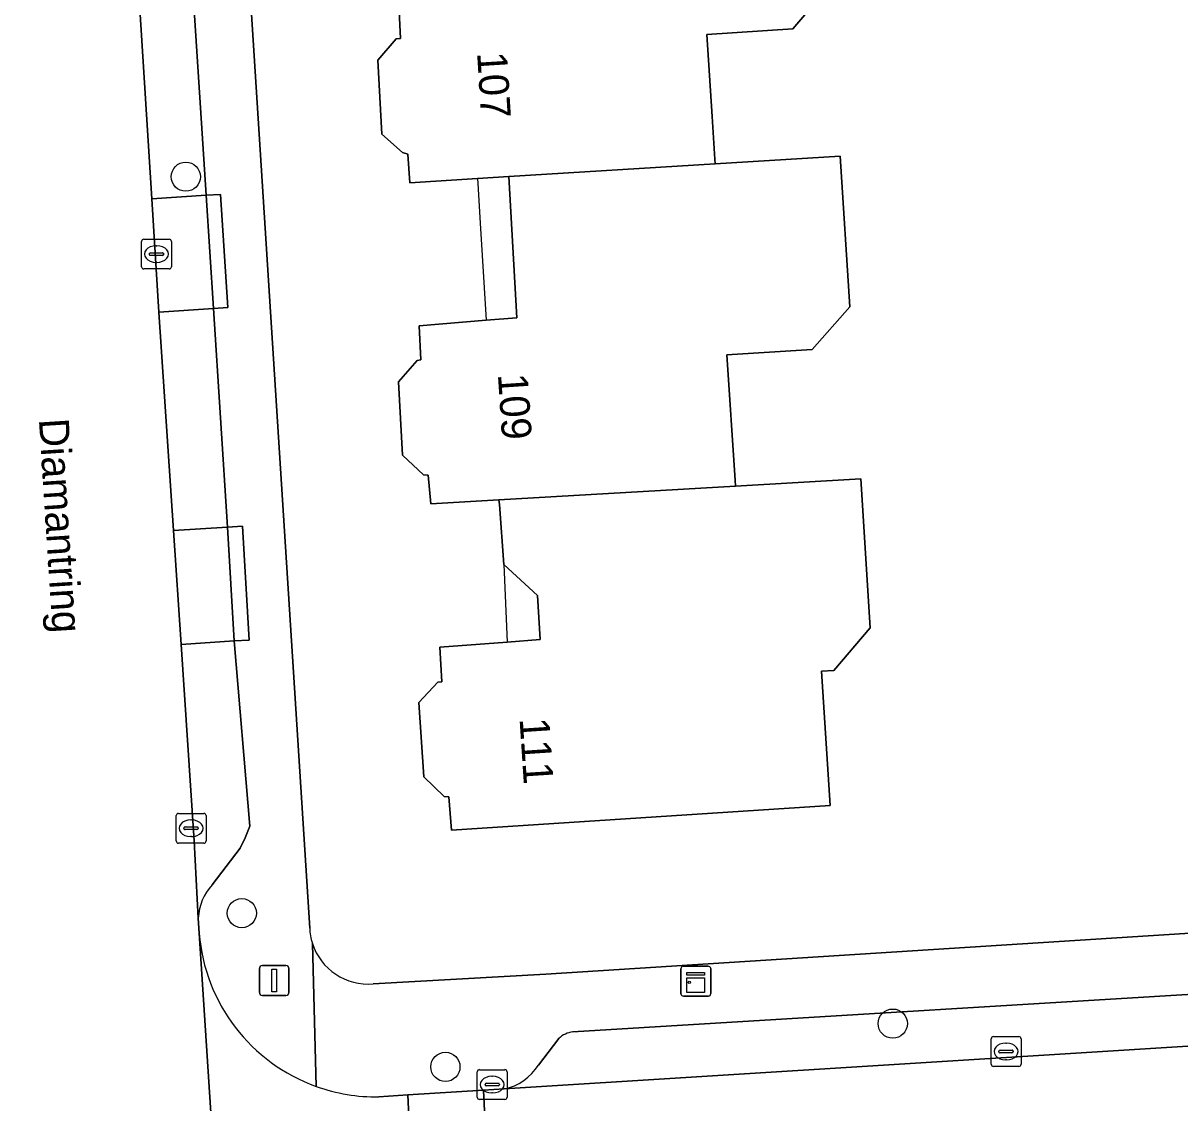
# Model space of a CAD drawing. Extents: x 159626 to 160723, y 388173 to 389416.
# Drawn here: x 160509.58 to 160548.37, y 388427.71 to 388463.92 of the extents above; entities that cross this region are included whole.
import ezdxf

# ---------------------------------------------------------------- set-up
doc = ezdxf.new("R2010")
doc.units = 0
for name, color, linetype in [('IMGEO_Boom', 7, 'Continuous'), ('IMGEO_Erf', 7, 'Continuous'), ('IMGEO_Kast', 7, 'Continuous'), ('IMGEO_Kolk', 7, 'Continuous'), ('IMGEO_Lichtmast', 7, 'Continuous'), ('IMGEO_Openbare_ruimte_label', 7, 'Continuous'), ('IMGEO_Pand', 7, 'Continuous'), ('IMGEO_Pand_nummerreeks', 7, 'Continuous'), ('IMGEO_Pand_overbouw', 7, 'Continuous'), ('IMGEO_Parkeervlak_open', 7, 'Continuous'), ('IMGEO_Rijbaan_lokaal_gesloten', 7, 'Continuous'), ('IMGEO_Rijbaan_lokaal_open', 7, 'Continuous'), ('IMGEO_Voetpad_open', 7, 'Continuous')]:
    doc.layers.add(name, color=color, linetype=linetype)

msp = doc.modelspace()

# ---------------------------------------------------------------- linework, layer by layer
at = {"layer": 'IMGEO_Boom'}
for centre in [(160515.035, 388458.768), (160516.913, 388434.071), (160538.739, 388430.365), (160523.74, 388428.913)]:
    msp.add_circle(centre, 0.489, dxfattribs=at)
at = {"layer": 'IMGEO_Erf'}
for points in [[(160515.358, 388493.665), (160519.189, 388433.567)], [(160536.61, 388465.156), (160535.391, 388463.727), (160532.501, 388463.536), (160532.682, 388460.79), (160532.777, 388459.351), (160532.787, 388459.199), (160536.974, 388459.458), (160537.298, 388454.398), (160536.038, 388452.977), (160533.181, 388452.79), (160533.455, 388448.595), (160533.469, 388448.387), (160537.666, 388448.63), (160537.985, 388443.64), (160536.766, 388442.211), (160536.348, 388442.185), (160536.64, 388437.683), (160523.946, 388436.858), (160523.856, 388437.968), (160523.699, 388437.985), (160523.013, 388438.642), (160522.846, 388441.13), (160523.487, 388441.819), (160523.618, 388441.827), (160523.552, 388442.993), (160525.806, 388443.162), (160526.914, 388443.245), (160526.827, 388444.725), (160525.695, 388445.761), (160525.555, 388447.772), (160525.532, 388447.929), (160523.255, 388447.797), (160523.163, 388448.754), (160523.01, 388448.764), (160522.301, 388449.427), (160522.173, 388451.889), (160522.79, 388452.602), (160522.911, 388452.628), (160522.865, 388453.768), (160525.104, 388453.952), (160526.135, 388454.037), (160525.866, 388458.77), (160524.812, 388458.705), (160522.549, 388458.565), (160522.48, 388459.526), (160522.302, 388459.577), (160521.611, 388460.19), (160521.475, 388462.672), (160522.088, 388463.387), (160522.235, 388463.399), (160522.174, 388464.559)], [(160521.318, 388431.7), (160527.111, 388432.027), (160588.571, 388435.938)]]:
    msp.add_lwpolyline(points, dxfattribs=at)
for centre, radius, start, end in [((160521.136, 388433.646), 1.948, 182.3369, 197.6407), ((160521.145, 388433.651), 1.958, 197.6775, 275.0721)]:
    msp.add_arc(centre, radius, start, end, dxfattribs=at)
at = {"layer": 'IMGEO_Kast'}
for p, q in [((160531.636, 388431.362), (160531.636, 388432.203)), ((160531.636, 388432.203), (160531.636, 388431.362)), ((160531.711, 388432.287), (160532.552, 388432.287)), ((160532.552, 388432.287), (160531.711, 388432.287)), ((160532.636, 388432.212), (160532.636, 388431.371)), ((160532.636, 388431.371), (160532.636, 388432.212)), ((160532.561, 388431.287), (160531.72, 388431.287)), ((160531.72, 388431.287), (160532.561, 388431.287))]:
    msp.add_line(p, q, dxfattribs=at)
for points in [[(160531.831, 388432.077), (160532.431, 388432.077), (160532.431, 388431.992), (160531.831, 388431.992), (160531.831, 388432.077)], [(160531.831, 388431.902), (160532.431, 388431.902), (160532.431, 388431.413), (160531.831, 388431.413), (160531.831, 388431.902)]]:
    msp.add_lwpolyline(points, dxfattribs=at)
msp.add_circle((160531.915, 388431.751), 0.0377, dxfattribs=at)
for centre, start, end in [((160531.714, 388432.209), 92.4484, 184.2845), ((160531.714, 388432.209), 92.4484, 184.2845), ((160532.558, 388432.209), 2.4484, 94.2845), ((160532.558, 388432.209), 2.4484, 94.2845), ((160531.714, 388431.365), 182.4484, 274.2845), ((160531.714, 388431.365), 182.4484, 274.2845), ((160532.558, 388431.365), 272.4484, 4.2845), ((160532.558, 388431.365), 272.4484, 4.2845)]:
    msp.add_arc(centre, 0.0779, start, end, dxfattribs=at)
at = {"layer": 'IMGEO_Kolk'}
for p, q in [((160513.552, 388455.747), (160513.552, 388456.599)), ((160513.627, 388456.673), (160514.479, 388456.673)), ((160514.04, 388456.453), (160514.065, 388456.453)), ((160514.553, 388456.599), (160514.553, 388455.747)), ((160513.811, 388456.167), (160513.811, 388456.179)), ((160514.249, 388456.13), (160513.851, 388456.13)), ((160513.854, 388456.216), (160514.252, 388456.216)), ((160514.295, 388456.179), (160514.295, 388456.167)), ((160514.479, 388455.673), (160513.627, 388455.673)), ((160514.063, 388455.893), (160514.038, 388455.893)), ((160514.788, 388437.416), (160515.64, 388437.416)), ((160514.713, 388436.49), (160514.713, 388437.342)), ((160515.015, 388436.959), (160515.413, 388436.959)), ((160515.201, 388437.196), (160515.226, 388437.196)), ((160515.714, 388437.342), (160515.714, 388436.49)), ((160514.972, 388436.91), (160514.972, 388436.922)), ((160515.41, 388436.873), (160515.012, 388436.873)), ((160515.224, 388436.636), (160515.199, 388436.636)), ((160515.456, 388436.922), (160515.456, 388436.91)), ((160515.64, 388436.416), (160514.788, 388436.416)), ((160542.038, 388429.004), (160542.038, 388429.856)), ((160542.113, 388429.93), (160542.965, 388429.93)), ((160542.526, 388429.71), (160542.551, 388429.71)), ((160543.039, 388429.856), (160543.039, 388429.004)), ((160542.297, 388429.424), (160542.297, 388429.436)), ((160542.735, 388429.387), (160542.337, 388429.387)), ((160542.34, 388429.473), (160542.738, 388429.473)), ((160542.781, 388429.436), (160542.781, 388429.424)), ((160524.884, 388428.82), (160525.736, 388428.82)), ((160542.965, 388428.93), (160542.113, 388428.93)), ((160542.549, 388429.15), (160542.524, 388429.15)), ((160524.809, 388427.894), (160524.809, 388428.746)), ((160525.297, 388428.6), (160525.322, 388428.6)), ((160525.81, 388428.746), (160525.81, 388427.894)), ((160525.068, 388428.314), (160525.068, 388428.326)), ((160525.506, 388428.277), (160525.108, 388428.277)), ((160525.111, 388428.363), (160525.509, 388428.363)), ((160525.32, 388428.04), (160525.295, 388428.04)), ((160525.552, 388428.326), (160525.552, 388428.314)), ((160525.736, 388427.82), (160524.884, 388427.82))]:
    msp.add_line(p, q, dxfattribs=at)
for points in [[(160513.552, 388455.747), (160513.552, 388456.599)], [(160513.627, 388456.673), (160514.479, 388456.673)], [(160514.553, 388456.599), (160514.553, 388455.747)], [(160514.479, 388455.673), (160513.627, 388455.673)], [(160514.788, 388437.416), (160515.64, 388437.416)], [(160514.713, 388436.49), (160514.713, 388437.342)], [(160515.714, 388437.342), (160515.714, 388436.49)], [(160515.64, 388436.416), (160514.788, 388436.416)], [(160542.038, 388429.004), (160542.038, 388429.856)], [(160542.113, 388429.93), (160542.965, 388429.93)], [(160543.039, 388429.856), (160543.039, 388429.004)], [(160524.884, 388428.82), (160525.736, 388428.82)], [(160542.965, 388428.93), (160542.113, 388428.93)], [(160524.809, 388427.894), (160524.809, 388428.746)], [(160525.81, 388428.746), (160525.81, 388427.894)], [(160525.736, 388427.82), (160524.884, 388427.82)]]:
    msp.add_lwpolyline(points, dxfattribs=at)
for centre, radius, start, end in [((160513.629, 388456.597), 0.0765, 91.552, 178.448), ((160513.629, 388456.597), 0.0765, 91.552, 178.448), ((160514.477, 388456.597), 0.0765, 1.552, 88.448), ((160514.477, 388456.597), 0.0765, 1.552, 88.448), ((160513.851, 388456.176), 0.0403, 85.8775, 175.7526), ((160513.848, 388456.166), 0.0366, 178.938, 274.7102), ((160514.252, 388456.173), 0.043, 264.8664, 352.4533), ((160514.256, 388456.178), 0.0386, 1.7309, 96.639), ((160513.629, 388455.749), 0.0765, 181.552, 268.448), ((160513.629, 388455.749), 0.0765, 181.552, 268.448), ((160514.477, 388455.749), 0.0765, 271.552, 358.448), ((160514.477, 388455.749), 0.0765, 271.552, 358.448), ((160514.79, 388437.34), 0.0765, 91.552, 178.448), ((160514.79, 388437.34), 0.0765, 91.552, 178.448), ((160515.638, 388437.34), 0.0765, 1.552, 88.448), ((160515.638, 388437.34), 0.0765, 1.552, 88.448), ((160515.012, 388436.919), 0.0403, 85.8775, 175.7526), ((160515.417, 388436.921), 0.0386, 1.7309, 96.639), ((160515.009, 388436.909), 0.0366, 178.938, 274.7102), ((160515.413, 388436.916), 0.043, 264.8664, 352.4533), ((160514.79, 388436.492), 0.0765, 181.552, 268.448), ((160514.79, 388436.492), 0.0765, 181.552, 268.448), ((160515.638, 388436.492), 0.0765, 271.552, 358.448), ((160515.638, 388436.492), 0.0765, 271.552, 358.448), ((160542.115, 388429.854), 0.0765, 91.552, 178.448), ((160542.115, 388429.854), 0.0765, 91.552, 178.448), ((160542.963, 388429.854), 0.0765, 1.552, 88.448), ((160542.963, 388429.854), 0.0765, 1.552, 88.448), ((160542.337, 388429.433), 0.0403, 85.8775, 175.7526), ((160542.334, 388429.423), 0.0366, 178.938, 274.7102), ((160542.738, 388429.43), 0.043, 264.8664, 352.4533), ((160542.742, 388429.435), 0.0386, 1.7309, 96.639), ((160524.886, 388428.744), 0.0765, 91.552, 178.448), ((160524.886, 388428.744), 0.0765, 91.552, 178.448), ((160525.734, 388428.744), 0.0765, 1.552, 88.448), ((160525.734, 388428.744), 0.0765, 1.552, 88.448), ((160542.115, 388429.006), 0.0765, 181.552, 268.448), ((160542.115, 388429.006), 0.0765, 181.552, 268.448), ((160542.963, 388429.006), 0.0765, 271.552, 358.448), ((160542.963, 388429.006), 0.0765, 271.552, 358.448), ((160525.108, 388428.323), 0.0403, 85.8775, 175.7526), ((160525.105, 388428.313), 0.0366, 178.938, 274.7102), ((160525.509, 388428.32), 0.043, 264.8664, 352.4533), ((160525.513, 388428.325), 0.0386, 1.7309, 96.639), ((160524.886, 388427.896), 0.0765, 181.552, 268.448), ((160524.886, 388427.896), 0.0765, 181.552, 268.448), ((160525.734, 388427.896), 0.0765, 271.552, 358.448), ((160525.734, 388427.896), 0.0765, 271.552, 358.448)]:
    msp.add_arc(centre, radius, start, end, dxfattribs=at)
for centre, major_axis, ratio, start_param, end_param in [((160514.039, 388456.173), (-0.387, 0.002), 0.722429, 4.712389, 7.853982), ((160514.064, 388456.173), (-0.39, 0.002), 0.717154, 1.570796, 4.712389), ((160515.2, 388436.916), (-0.387, 0.002), 0.722429, 4.712389, 7.853982), ((160515.225, 388436.916), (-0.39, 0.002), 0.717154, 1.570796, 4.712389), ((160542.525, 388429.43), (-0.387, 0.002), 0.722429, 4.712389, 7.853982), ((160542.55, 388429.43), (-0.39, 0.002), 0.717154, 1.570796, 4.712389), ((160525.296, 388428.32), (-0.387, 0.002), 0.722429, 4.712389, 7.853982), ((160525.321, 388428.32), (-0.39, 0.002), 0.717154, 1.570796, 4.712389)]:
    msp.add_ellipse(centre, major_axis=major_axis, ratio=ratio, start_param=start_param, end_param=end_param, dxfattribs=at)
at = {"layer": 'IMGEO_Lichtmast'}
for p, q in [((160517.603, 388432.311), (160518.393, 388432.311)), ((160518.393, 388432.311), (160517.603, 388432.311)), ((160517.503, 388431.411), (160517.503, 388432.211)), ((160517.503, 388432.211), (160517.503, 388431.411)), ((160518.493, 388432.211), (160518.493, 388431.411)), ((160518.493, 388431.411), (160518.493, 388432.211)), ((160518.393, 388431.311), (160517.603, 388431.311)), ((160517.603, 388431.311), (160518.393, 388431.311))]:
    msp.add_line(p, q, dxfattribs=at)
msp.add_lwpolyline([(160517.923, 388432.186), (160518.073, 388432.186), (160518.073, 388431.436), (160517.923, 388431.436), (160517.923, 388432.186)], dxfattribs=at)
for centre, start, end in [((160517.603, 388432.211), 90, 180), ((160517.603, 388432.211), 90, 180), ((160518.393, 388432.211), 0, 90), ((160518.393, 388432.211), 360, 90), ((160517.603, 388431.411), 180, 270), ((160517.603, 388431.411), 180, 270), ((160518.393, 388431.411), 270, 0), ((160518.393, 388431.411), 270, 0)]:
    msp.add_arc(centre, 0.1, start, end, dxfattribs=at)
at = {"layer": 'IMGEO_Pand'}
for points in [[(160536.61, 388465.156), (160536.286, 388470.216), (160532.101, 388469.964), (160525.17, 388469.546), (160525.376, 388464.774), (160524.446, 388464.712), (160522.174, 388464.559), (160522.235, 388463.399), (160522.088, 388463.387), (160521.475, 388462.672), (160521.611, 388460.19), (160522.302, 388459.577), (160522.48, 388459.526), (160522.549, 388458.565), (160524.812, 388458.705), (160525.866, 388458.77), (160532.787, 388459.199), (160532.777, 388459.351), (160532.682, 388460.79), (160532.501, 388463.536), (160535.391, 388463.727)], [(160537.298, 388454.398), (160536.974, 388459.458), (160532.787, 388459.199), (160525.866, 388458.77), (160526.135, 388454.037), (160525.104, 388453.952), (160522.865, 388453.768), (160522.911, 388452.628), (160522.79, 388452.602), (160522.173, 388451.889), (160522.301, 388449.427), (160523.01, 388448.764), (160523.163, 388448.754), (160523.255, 388447.797), (160525.532, 388447.929), (160533.469, 388448.387), (160533.455, 388448.595), (160533.181, 388452.79), (160536.038, 388452.977)], [(160537.985, 388443.64), (160537.666, 388448.63), (160533.469, 388448.387), (160525.532, 388447.929), (160525.555, 388447.772), (160525.695, 388445.761), (160526.827, 388444.725), (160526.914, 388443.245), (160525.806, 388443.162), (160523.552, 388442.993), (160523.618, 388441.827), (160523.487, 388441.819), (160522.846, 388441.13), (160523.013, 388438.642), (160523.699, 388437.985), (160523.856, 388437.968), (160523.946, 388436.858), (160536.64, 388437.683), (160536.348, 388442.185), (160536.766, 388442.211)]]:
    msp.add_lwpolyline(points, close=True, dxfattribs=at)
at = {"layer": 'IMGEO_Pand_overbouw'}
for points in [[(160525.104, 388453.952), (160526.135, 388454.037), (160525.866, 388458.77), (160524.812, 388458.705), (160524.822, 388458.538), (160524.904, 388457.211)], [(160525.806, 388443.162), (160526.914, 388443.245), (160526.827, 388444.725), (160525.695, 388445.761)]]:
    msp.add_lwpolyline(points, close=True, dxfattribs=at)
at = {"layer": 'IMGEO_Parkeervlak_open'}
for points in [[(160515.281, 388464.873), (160513.469, 388464.759), (160513.893, 388458.024), (160515.718, 388458.143)], [(160515.718, 388458.143), (160513.893, 388458.024), (160514.137, 388454.225), (160515.961, 388454.346)], [(160515.961, 388454.346), (160514.137, 388454.225), (160514.623, 388446.902), (160516.439, 388447.018)], [(160516.439, 388447.018), (160514.623, 388446.902), (160514.876, 388443.083), (160516.656, 388443.201)]]:
    msp.add_lwpolyline(points, close=True, dxfattribs=at)
for points in [[(160516.656, 388443.201), (160514.876, 388443.083), (160515.313, 388436.494), (160515.455, 388433.906)], [(160515.919, 388435.019), (160516.854, 388436.251), (160517.031, 388436.597), (160517.185, 388436.989), (160516.656, 388443.201)], [(160525.71, 388428.174), (160552.399, 388429.848), (160552.294, 388431.569)], [(160552.294, 388431.569), (160528.011, 388430.089)], [(160527.546, 388429.87), (160526.857, 388428.971)]]:
    msp.add_lwpolyline(points, dxfattribs=at)
for centre, radius, start, end in [((160517.2, 388433.832), 1.747, 137.1785, 177.5598), ((160528.136, 388429.221), 0.877, 98.1875, 132.2503), ((160525.349, 388429.918), 1.781, 281.7091, 327.8784)]:
    msp.add_arc(centre, radius, start, end, dxfattribs=at)
at = {"layer": 'IMGEO_Rijbaan_lokaal_gesloten'}
msp.add_lwpolyline([(160516.58, 388416.547), (160515.485, 388433.393), (160515.455, 388433.906), (160515.313, 388436.494), (160514.876, 388443.083), (160514.623, 388446.902), (160514.137, 388454.225), (160513.893, 388458.024), (160513.469, 388464.759), (160513.23, 388468.562), (160512.783, 388475.607), (160512.51, 388479.54), (160512.045, 388486.571), (160511.814, 388490.335), (160511.388, 388497.275), (160511.238, 388498.75), (160511.198, 388499.063), (160511.108, 388499.684), (160511.058, 388500), (160510.9, 388500.893), (160509.582, 388507.739)], dxfattribs=at)
at = {"layer": 'IMGEO_Rijbaan_lokaal_open'}
for points in [[(160515.485, 388433.393), (160516.58, 388416.547)], [(160589.246, 388432.16), (160582.875, 388431.76), (160580.341, 388431.601), (160576.515, 388431.361), (160570.704, 388430.997), (160566.68, 388430.744), (160560.282, 388430.343), (160552.399, 388429.848), (160525.71, 388428.174), (160525.02, 388428.13), (160525.26, 388423.086), (160542.187, 388424.165), (160545.973, 388424.406), (160553.441, 388424.882), (160557.225, 388425.123), (160564.339, 388425.575), (160568.126, 388425.816), (160575.667, 388426.296), (160579.442, 388426.54), (160583.939, 388426.83), (160587.17, 388427.056), (160590.95, 388427.367)], [(160520.927, 388422.81), (160522.715, 388422.924), (160522.477, 388427.971)], [(160522.477, 388427.971), (160521.509, 388427.91)]]:
    msp.add_lwpolyline(points, dxfattribs=at)
msp.add_lwpolyline([(160525.02, 388428.13), (160522.477, 388427.971), (160522.715, 388422.924), (160525.26, 388423.086)], close=True, dxfattribs=at)
for centre, radius, start, end in [((160521.418, 388433.86), 5.951, 184.4997, 250.3036), ((160521.415, 388433.854), 5.945, 250.3064, 270.9019)]:
    msp.add_arc(centre, radius, start, end, dxfattribs=at)
at = {"layer": 'IMGEO_Voetpad_open'}
for points in [[(160519.189, 388433.567), (160515.358, 388493.665)], [(160515.281, 388464.873), (160515.718, 388458.143), (160516.195, 388458.174), (160516.448, 388454.385), (160515.961, 388454.346), (160516.439, 388447.018), (160516.938, 388447.05), (160517.155, 388443.229), (160516.656, 388443.201), (160517.185, 388436.989), (160517.031, 388436.597), (160516.854, 388436.251), (160515.919, 388435.019)], [(160588.571, 388435.938), (160527.111, 388432.027), (160521.318, 388431.7)], [(160515.455, 388433.906), (160515.485, 388433.393)], [(160528.011, 388430.089), (160552.294, 388431.569), (160552.261, 388432.105), (160560.139, 388432.584), (160560.171, 388432.066), (160566.573, 388432.469), (160566.542, 388432.964), (160570.561, 388433.241), (160570.6, 388432.723), (160576.407, 388433.089), (160576.376, 388433.587), (160580.201, 388433.845), (160580.233, 388433.33), (160580.442, 388433.343)], [(160519.279, 388433.056), (160519.412, 388428.257)], [(160519.412, 388428.257), (160519.279, 388433.056)], [(160526.857, 388428.971), (160527.546, 388429.87)], [(160521.509, 388427.91), (160522.477, 388427.971), (160525.02, 388428.13), (160525.71, 388428.174)]]:
    msp.add_lwpolyline(points, dxfattribs=at)
for points in [[(160516.195, 388458.174), (160515.718, 388458.143), (160515.961, 388454.346), (160516.448, 388454.385)], [(160516.439, 388447.018), (160516.656, 388443.201), (160517.155, 388443.229), (160516.938, 388447.05)]]:
    msp.add_lwpolyline(points, close=True, dxfattribs=at)
for centre, radius, start, end in [((160517.2, 388433.832), 1.747, 137.1785, 177.5598), ((160521.136, 388433.646), 1.948, 182.3369, 197.6407), ((160521.418, 388433.86), 5.951, 184.4997, 250.3036), ((160521.145, 388433.651), 1.958, 197.6775, 275.0721), ((160528.136, 388429.221), 0.877, 98.1875, 132.2503), ((160525.349, 388429.918), 1.781, 281.7091, 327.8784), ((160521.415, 388433.854), 5.945, 250.3064, 270.9019)]:
    msp.add_arc(centre, radius, start, end, dxfattribs=at)

# ---------------------------------------------------------------- texts
at = {"layer": 'IMGEO_Openbare_ruimte_label'}
msp.add_text('Diamantring', height=1, rotation=273.6693, dxfattribs=at).set_placement((160510.109, 388450.634))
at = {"layer": 'IMGEO_Pand_nummerreeks'}
for s, rotation, p in [('107', 273.5922, (160524.801, 388462.927)), ('109', 273.7928, (160525.498, 388452.141)), ('111', 273.7756, (160526.225, 388440.59))]:
    msp.add_text(s, height=1, rotation=rotation, dxfattribs=at).set_placement(p)

doc.saveas('drawing.dxf')
